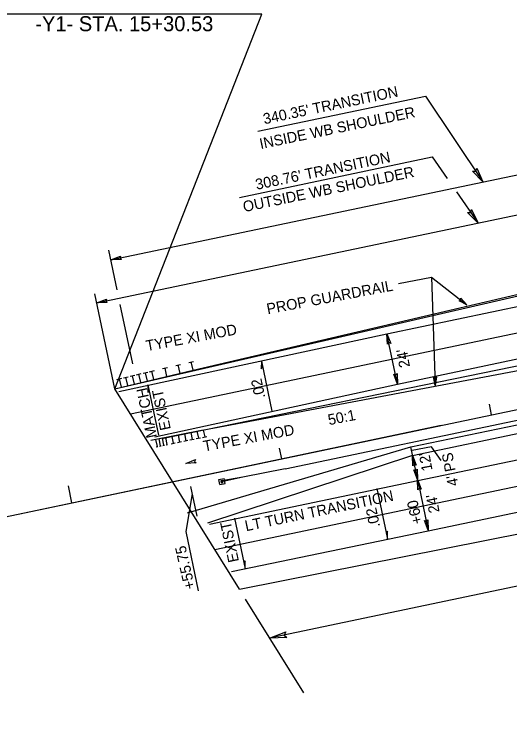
# Model space of a CAD drawing. Extents: x 2389694 to 2405615, y 546931 to 573532.
# Drawn here: x 2390180.4 to 2390411.6, y 552379.6 to 552710.1 of the extents above; entities that cross this region are included whole.
import ezdxf

# ---------------------------------------------------------------- set-up
doc = ezdxf.new("R2010")
doc.units = 0
for name, color, linetype in [('Default', 7, 'Continuous'), ('Old_Level_11', 7, 'Continuous'), ('Old_Level_22', 7, 'Continuous'), ('Prop Cable Guiderail Anchor Unit CELL', 7, 'Continuous'), ('Prop Cable Guiderail Double Face', 7, 'Continuous'), ('Prop Dimension', 7, 'Continuous'), ('Prop Dimension Text', 7, 'Continuous'), ('Prop DSN Text', 7, 'Continuous'), ('Prop EOT', 7, 'Continuous'), ('Prop Guardrail', 7, 'Continuous'), ('Prop Horizontal Alignment', 7, 'Continuous'), ('Prop Horizontal Alignment Tick Large', 7, 'Continuous'), ('Prop Horizontal Alignment Tick Small', 7, 'Continuous'), ('Prop Lane Lines', 7, 'Continuous'), ('Prop Structure Anchor Unit CELL', 7, 'Continuous'), ('Prop Super Arrow 1 Lane CELL', 7, 'Continuous'), ('Prop Superelevation Label', 7, 'Continuous')]:
    doc.layers.add(name, color=color, linetype=linetype)

# ---------------------------------------------------------------- blocks, each defined once
blk = doc.blocks.new('TERM')
at = {"layer": 'Old_Level_11'}
blk.add_lwpolyline([(-0.01375, 0.00225), (0, 0), (-0.01375, -0.0025), (-0.012, 0)], close=True, dxfattribs=at)

msp = doc.modelspace()

# ---------------------------------------------------------------- linework, layer by layer
at = {"layer": 'Prop Cable Guiderail Anchor Unit CELL'}
for p, q in [((2390306.71, 552497.96), (2390287.09, 552494.07)), ((2390275.81, 552493.11), (2390278.26, 552493.59)), ((2390276.3, 552490.66), (2390275.81, 552493.11)), ((2390276.3, 552490.66), (2390278.75, 552491.14)), ((2390276.87, 552492.57), (2390277.49, 552492.7)), ((2390277.07, 552491.55), (2390276.87, 552492.57)), ((2390277.07, 552491.55), (2390277.69, 552491.67)), ((2390287.09, 552494.07), (2390277.26, 552492.38)), ((2390287.09, 552494.07), (2390277.28, 552492.12)), ((2390287.09, 552494.07), (2390277.32, 552491.89)), ((2390277.69, 552491.67), (2390277.49, 552492.7)), ((2390278.75, 552491.14), (2390278.26, 552493.59)), ((2390287.09, 552494.07), (2390287.09, 552494.07))]:
    msp.add_line(p, q, dxfattribs=at)
at = {"layer": 'Prop Cable Guiderail Double Face'}
msp.add_line((2390306.71, 552497.96), (2390453, 552528.65), dxfattribs=at)
at = {"layer": 'Prop Dimension'}
for p, q in [((2390294.05, 552655.46), (2390372.28, 552671.89)), ((2390372.28, 552671.89), (2390399.03, 552631.87)), ((2390225.52, 552595.47), (2390558.62, 552665.35)), ((2390285.52, 552624.66), (2390375.34, 552643.54)), ((2390375.34, 552643.54), (2390382.34, 552633.45)), ((2390218.95, 552575.38), (2390521.13, 552638.78)), ((2390386.69, 552627.18), (2390396.74, 552612.68)), ((2390228.46, 552581.47), (2390224.57, 552600.02)), ((2390227.33, 552535.41), (2390218.07, 552579.58)), ((2390235.69, 552546.98), (2390229.87, 552574.74)), ((2390359.17, 552537.57), (2390354.24, 552561.06)), ((2389717.95, 552379.55), (2390379.47, 552518.33)), ((2390368.61, 552492.55), (2390365.33, 552508.21)), ((2390375.08, 552508.26), (2390366, 552506.58)), ((2390379.46, 552501.87), (2390375.08, 552508.26)), ((2390368.61, 552492.55), (2390373.54, 552469.06)), ((2390262.67, 552489.82), (2390265.57, 552475.99)), ((2390263.39, 552486.36), (2390260.4, 552468.83)), ((2390597.19, 552481.53), (2390299.45, 552419.07)), ((2390260.4, 552468.83), (2390266.21, 552441.11)), ((2390288.17, 552437.19), (2390315.36, 552393.5))]:
    msp.add_line(p, q, dxfattribs=at)
for points in [[(2390230.4, 552595.72), (2390225.52, 552595.47), (2390230.06, 552597.29), (2390229.64, 552596.38)], [(2390223.83, 552575.64), (2390218.95, 552575.38), (2390223.49, 552577.21), (2390223.07, 552576.29)], [(2390354.45, 552556.18), (2390354.24, 552561.06), (2390356.02, 552556.51), (2390355.11, 552556.93)], [(2390358.96, 552542.46), (2390359.17, 552537.57), (2390357.39, 552542.13), (2390358.3, 552541.7)], [(2390366.35, 552499.41), (2390366.15, 552504.3), (2390367.93, 552499.74), (2390367.02, 552500.16)], [(2390265.3, 552500.79), (2390260.42, 552500.53), (2390264.96, 552502.36), (2390264.54, 552501.44)], [(2390368.3, 552497.94), (2390368.51, 552493.06), (2390366.73, 552497.62), (2390367.64, 552497.19)], [(2390368.71, 552488.18), (2390368.51, 552493.06), (2390370.28, 552488.51), (2390369.37, 552488.93)], [(2390373.28, 552474.22), (2390373.48, 552469.34), (2390371.71, 552473.89), (2390372.62, 552473.47)], [(2390307.59, 552419.41), (2390299.45, 552419.07), (2390307.04, 552422.03), (2390306.33, 552420.51)]]:
    msp.add_lwpolyline(points, close=True, dxfattribs=at)
at = {"layer": 'Prop Dimension Text'}
for p, q in [((2390295.92, 552710.1), (2390175.58, 552710.1)), ((2390227.33, 552535.41), (2390295.92, 552710.1))]:
    msp.add_line(p, q, dxfattribs=at)
at = {"layer": 'Prop DSN Text'}
for p, q in [((2390359.59, 552584.52), (2390375.09, 552587.42)), ((2390375.09, 552587.42), (2390391.57, 552574.5)), ((2390375.09, 552587.42), (2390376.77, 552536.86))]:
    msp.add_line(p, q, dxfattribs=at)
at = {"layer": 'Prop EOT'}
for p, q in [((2390227.33, 552535.41), (2390528.28, 552604.72)), ((2390354.24, 552561.06), (2390570.96, 552606.53)), ((2390359.17, 552537.57), (2390575.89, 552583.04)), ((2390249.33, 552512.12), (2390576.71, 552579.12)), ((2390229.14, 552534.09), (2390354.24, 552561.06)), ((2390246.01, 552512.97), (2390359.17, 552537.57)), ((2390285.51, 552441.93), (2390227.33, 552535.41)), ((2390365.33, 552508.21), (2390502.35, 552536.96)), ((2390366.15, 552504.3), (2390503.17, 552533.04)), ((2390373.54, 552469.06), (2390590.26, 552514.53)), ((2390261.23, 552477.52), (2390365.33, 552508.21)), ((2390366.15, 552504.3), (2390270.59, 552472.76)), ((2390285.51, 552441.93), (2390592.73, 552502.78)), ((2390281.72, 552450.21), (2390373.54, 552469.06))]:
    msp.add_line(p, q, dxfattribs=at)
at = {"layer": 'Prop Guardrail'}
for p, q in [((2390528.05, 552605.7), (2390263.85, 552543.95)), ((2390273.12, 552516.96), (2390420.54, 552544.83))]:
    msp.add_line(p, q, dxfattribs=at)
at = {"layer": 'Prop Horizontal Alignment'}
msp.add_line((2389717.95, 552379.55), (2390729.87, 552591.84), dxfattribs=at)
at = {"layer": 'Prop Horizontal Alignment Tick Large'}
msp.add_line((2390207.3, 552482.21), (2390205.66, 552490.04), dxfattribs=at)
at = {"layer": 'Prop Horizontal Alignment Tick Small'}
for p, q in [((2390403.04, 552523.27), (2390402.01, 552528.17)), ((2390305.17, 552502.74), (2390304.14, 552507.64))]:
    msp.add_line(p, q, dxfattribs=at)
at = {"layer": 'Prop Lane Lines'}
for p, q in [((2390234.62, 552523.7), (2390722.68, 552626.09)), ((2390371.08, 552480.81), (2390737.05, 552557.58)), ((2390368.61, 552492.55), (2390505.63, 552521.3)), ((2390271.53, 552472.19), (2390368.61, 552492.55)), ((2390274, 552460.44), (2390371.08, 552480.81))]:
    msp.add_line(p, q, dxfattribs=at)
at = {"layer": 'Prop Structure Anchor Unit CELL'}
for p, q in [((2390261.81, 552547.63), (2390264.04, 552548.15)), ((2390263.84, 552544), (2390262.92, 552547.89)), ((2390227.33, 552535.41), (2390263.84, 552544)), ((2390249.64, 552544.77), (2390251.87, 552545.29)), ((2390251.67, 552541.14), (2390250.75, 552545.03)), ((2390255.72, 552546.2), (2390257.95, 552546.72)), ((2390257.75, 552542.57), (2390256.84, 552546.46)), ((2390231.39, 552540.48), (2390233.62, 552541)), ((2390233.42, 552536.84), (2390232.5, 552540.74)), ((2390234.43, 552541.19), (2390236.66, 552541.71)), ((2390236.46, 552537.56), (2390235.54, 552541.45)), ((2390237.47, 552541.91), (2390239.7, 552542.43)), ((2390239.5, 552538.27), (2390238.59, 552542.17)), ((2390240.51, 552542.62), (2390242.74, 552543.15)), ((2390242.54, 552538.99), (2390241.63, 552542.88)), ((2390243.56, 552543.34), (2390245.79, 552543.86)), ((2390245.59, 552539.7), (2390244.67, 552543.6)), ((2390228.35, 552539.76), (2390230.58, 552540.28)), ((2390230.38, 552536.13), (2390229.46, 552540.02)), ((2390268.6, 552516.12), (2390244.1, 552511.2)), ((2390259.78, 552514.35), (2390260.43, 552511.13)), ((2390262.72, 552514.94), (2390263.37, 552511.72)), ((2390265.66, 552515.53), (2390266.31, 552512.31)), ((2390268.6, 552516.12), (2390269.25, 552512.9)), ((2390246.36, 552511.65), (2390247.01, 552508.43)), ((2390247.89, 552511.96), (2390248.54, 552508.74)), ((2390249.43, 552512.27), (2390250.07, 552509.05)), ((2390250.96, 552512.58), (2390251.61, 552509.36)), ((2390253.9, 552513.17), (2390254.55, 552509.95)), ((2390256.84, 552513.76), (2390257.49, 552510.54)), ((2390259.45, 552510.93), (2390261.41, 552511.33)), ((2390262.39, 552511.52), (2390264.35, 552511.92)), ((2390265.33, 552512.12), (2390267.29, 552512.51)), ((2390268.27, 552512.71), (2390270.23, 552513.1)), ((2390246.64, 552508.36), (2390247.38, 552508.51)), ((2390248.17, 552508.67), (2390248.91, 552508.82)), ((2390249.7, 552508.97), (2390250.45, 552509.12)), ((2390251.23, 552509.28), (2390251.98, 552509.43)), ((2390253.57, 552509.75), (2390255.53, 552510.15)), ((2390256.51, 552510.34), (2390258.47, 552510.74))]:
    msp.add_line(p, q, dxfattribs=at)
at = {"layer": 'Prop Super Arrow 1 Lane CELL'}
for p, q in [((2390295.67, 552548.27), (2390300.59, 552524.86)), ((2390242.8, 552537.18), (2390247.71, 552513.77)), ((2390349.5, 552488.85), (2390354.43, 552465.36)), ((2390283.2, 552474.94), (2390288.13, 552451.45))]:
    msp.add_line(p, q, dxfattribs=at)
for points in [[(2390295.67, 552548.27), (2390295.61, 552544.68), (2390296.28, 552545.39)], [(2390242.8, 552537.18), (2390242.74, 552533.59), (2390243.41, 552534.29)], [(2390354.43, 552465.36), (2390354.49, 552468.95), (2390353.82, 552468.25)], [(2390288.13, 552451.45), (2390288.19, 552455.04), (2390287.52, 552454.34)]]:
    msp.add_lwpolyline(points, close=True, dxfattribs=at)

# ---------------------------------------------------------------- block references
at = {"layer": 'Default'}
for p, xscale, yscale, rotation in [((2390399.03, 552631.87), 500, 500.00000000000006, -56.241478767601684), ((2390396.74, 552612.68), 500.0000000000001, 500, -55.24859334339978)]:
    msp.add_blockref('TERM', p, dxfattribs=dict(at, xscale=xscale, yscale=yscale, rotation=rotation))
at = {"layer": 'Prop DSN Text', "xscale": 300, "yscale": 300.00000000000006, "rotation": -88.10508888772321}
msp.add_blockref('TERM', (2390376.77, 552536.86), dxfattribs=at)
at = {"layer": 'Prop EOT', "xscale": 300, "yscale": 300.0000000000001, "rotation": -38.11269275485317}
msp.add_blockref('TERM', (2390391.57, 552574.5), dxfattribs=at)

# ---------------------------------------------------------------- texts
at = {"layer": 'Old_Level_22'}
for s, p in [("340.35' TRANSITION ", (2390297.05, 552658.73)), ('INSIDE WB SHOULDER', (2390295.37, 552647.14)), ("308.76' TRANSITION ", (2390293.47, 552628.15)), ('OUTSIDE WB SHOULDER', (2390287.64, 552617.75))]:
    msp.add_text(s, height=5, rotation=11.7115, dxfattribs=at).set_placement(p)
at = {"layer": 'Prop Dimension Text'}
msp.add_text('-Y1- STA. 15+30.53', height=7, dxfattribs=at).set_placement((2390190.26, 552702.15))
for s, rotation, p in [('TYPE XI MOD', 10.5442, (2390242.26, 552552.88)), ("24'", 100.6192, (2390365.02, 552545.73)), ('50:1', 11.0784, (2390327.24, 552518.37)), ('TYPE XI MOD', 10.5442, (2390269.04, 552506.08)), ("12'", 100.6192, (2390375.54, 552497.43)), ("4' PS", 100.6192, (2390387.59, 552490.45)), ('LT TURN TRANSITION ', 11.7115, (2390288.55, 552468.89)), ("24'", 100.6192, (2390378.82, 552477.95)), ('+60', 102.9063, (2390370.88, 552472.78)), ('+55.75', 102.9063, (2390264.83, 552442.43))]:
    msp.add_text(s, height=5, rotation=rotation, dxfattribs=at).set_placement(p)
at = {"layer": 'Prop DSN Text'}
msp.add_text('PROP GUARDRAIL', height=5, rotation=10.6708, dxfattribs=at).set_placement((2390298.64, 552570.1))
at = {"layer": 'Prop Super Arrow 1 Lane CELL'}
for s, p in [('MATCH', (2390247.09, 552512.96)), ('EXIST', (2390253.49, 552516.56))]:
    msp.add_text(s, height=5, rotation=101.848, dxfattribs=at).set_placement(p)
at = {"layer": 'Prop Superelevation Label'}
for s, p in [('.02', (2390297.57, 552531.36)), ('.02', (2390351.09, 552471.18)), ('EXIST', (2390285.27, 552454.94))]:
    msp.add_text(s, height=5, rotation=101.848, dxfattribs=at).set_placement(p)

doc.saveas('drawing.dxf')
